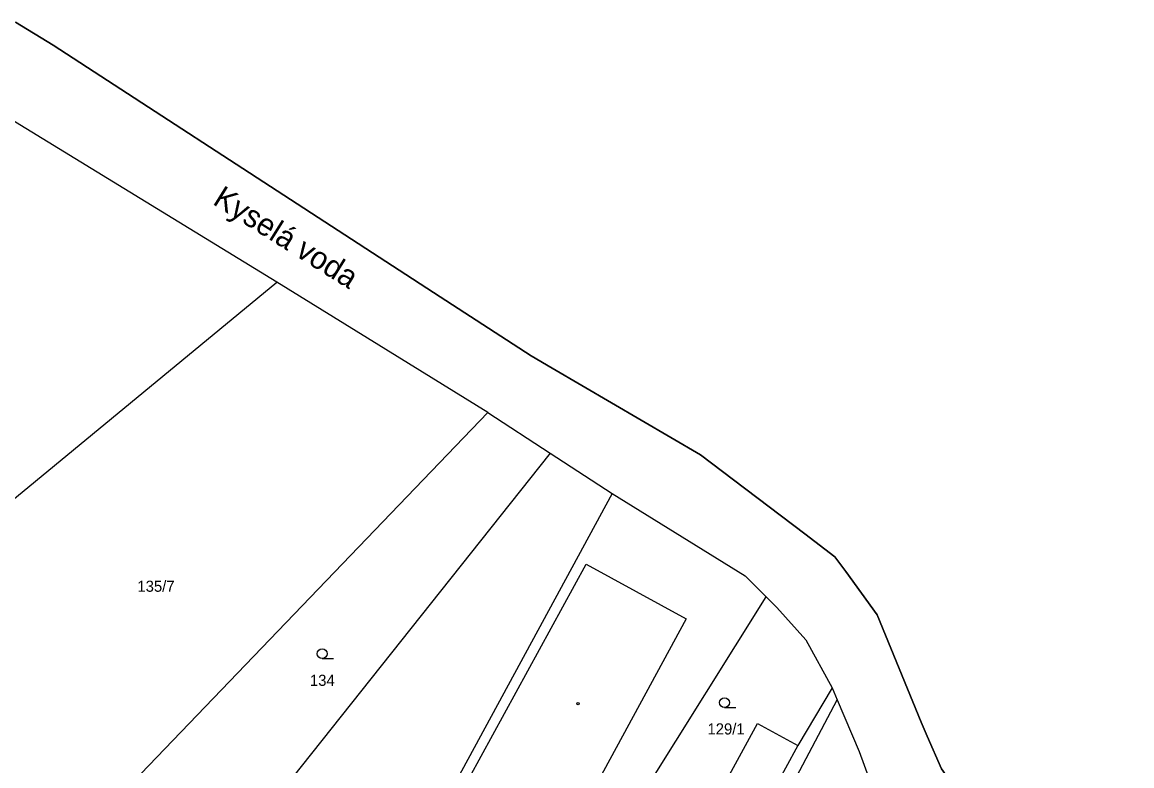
# Model space of a CAD drawing. Extents: x -756746 to -753363, y -1166406 to -1161727.
# Drawn here: x -754629.9 to -754460.4, y -1162087.4 to -1161973.7 of the extents above; entities that cross this region are included whole.
import ezdxf

# ---------------------------------------------------------------- set-up
doc = ezdxf.new("R2010")
doc.units = 0
for name, color, linetype in [('Hranice kat_území', 7, 'Continuous'), ('Hranice parcel', 7, 'Continuous'), ('Parcelní čísla', 7, 'Continuous'), ('Pop  PČ popisy', 7, 'Continuous'), ('Vnitřní kresba', 7, 'Continuous'), ('Značky budov', 7, 'Continuous'), ('Značky kultur', 7, 'Continuous')]:
    doc.layers.add(name, color=color, linetype=linetype)

msp = doc.modelspace()

# ---------------------------------------------------------------- linework, layer by layer
at = {"layer": 'Hranice kat_území'}
msp.add_lwpolyline([(-754436.27, -1162128.86), (-754466.25, -1162107.52), (-754484.96, -1162094.2), (-754489.42, -1162087.84), (-754491.64, -1162082.85), (-754492.53, -1162080.68), (-754499.27, -1162064.28), (-754504.08, -1162057.68), (-754505.73, -1162055.42), (-754510.34, -1162051.93), (-754521.23, -1162043.66), (-754526.24, -1162039.85), (-754548.91, -1162026.6), (-754552.14, -1162024.71), (-754566.03, -1162015.68), (-754581.59, -1162005.57), (-754625.17, -1161977.24), (-754630.9, -1161973.72)], dxfattribs=at)
at = {"layer": 'Hranice parcel'}
for p, q in [((-754581.59, -1162005.57), (-754566.03, -1162015.68)), ((-754657.11, -1162067.99), (-754590.97, -1162013.45)), ((-754558.74, -1162033.37), (-754590.97, -1162013.45)), ((-754558.74, -1162033.37), (-754625.87, -1162103.25)), ((-754558.74, -1162033.37), (-754549.21, -1162039.61)), ((-754549.21, -1162039.61), (-754594.32, -1162096.35)), ((-754549.21, -1162039.61), (-754539.73, -1162045.77)), ((-754521.23, -1162043.66), (-754510.34, -1162051.93)), ((-754539.73, -1162045.77), (-754582.49, -1162124.43)), ((-754510.34, -1162051.93), (-754505.73, -1162055.42)), ((-754505.73, -1162055.42), (-754504.08, -1162057.68)), ((-754506.14, -1162075.46), (-754511.4, -1162084.27)), ((-754506.14, -1162075.46), (-754505.37, -1162077.26)), ((-754511.4, -1162084.27), (-754523.07, -1162105.75))]:
    msp.add_line(p, q, dxfattribs=at)
for points in [[(-754630.9, -1161973.72), (-754625.17, -1161977.24), (-754581.59, -1162005.57)], [(-754590.97, -1162013.45), (-754634.36, -1161986.91), (-754637.39, -1161984.8)], [(-754566.03, -1162015.68), (-754552.14, -1162024.71), (-754548.91, -1162026.6)], [(-754548.91, -1162026.6), (-754526.24, -1162039.85), (-754521.23, -1162043.66)], [(-754539.73, -1162045.77), (-754519.42, -1162058.33), (-754516.23, -1162061.54)], [(-754504.08, -1162057.68), (-754499.27, -1162064.28), (-754492.53, -1162080.68)], [(-754525.79, -1162096.05), (-754534.73, -1162091.1), (-754516.23, -1162061.54)], [(-754516.23, -1162061.54), (-754514.61, -1162063.16), (-754510.17, -1162068.09), (-754506.14, -1162075.46)], [(-754556.42, -1162171.91), (-754539.08, -1162141.12), (-754505.37, -1162077.26)], [(-754505.37, -1162077.26), (-754502, -1162085.2), (-754497.77, -1162096.74), (-754488.65, -1162106.03), (-754486.39, -1162107.81)], [(-754525.79, -1162096.05), (-754517.57, -1162080.92), (-754511.4, -1162084.27)], [(-754492.53, -1162080.68), (-754491.64, -1162082.85), (-754489.42, -1162087.84), (-754484.96, -1162094.2)]]:
    msp.add_lwpolyline(points, dxfattribs=at)
at = {"layer": 'Vnitřní kresba'}
for p, q in [((-754561.54, -1162089.17), (-754543.73, -1162056.54)), ((-754543.73, -1162056.54), (-754528.45, -1162064.88)), ((-754528.45, -1162064.88), (-754546.18, -1162097.55))]:
    msp.add_line(p, q, dxfattribs=at)
at = {"layer": 'Značky budov'}
msp.add_circle((-754544.97, -1162077.89), 0.175, dxfattribs=at)
at = {"layer": 'Značky kultur'}
for p, q in [((-754584.06, -1162070.99), (-754582.31, -1162070.99)), ((-754522.59, -1162078.46), (-754520.84, -1162078.46))]:
    msp.add_line(p, q, dxfattribs=at)
for centre in [(-754584.06, -1162070.24), (-754522.59, -1162077.71)]:
    msp.add_circle(centre, 0.75, dxfattribs=at)

# ---------------------------------------------------------------- texts
at = {"layer": 'Parcelní čísla'}
for s, p in [('135/7', (-754612.29, -1162060.77)), ('134', (-754585.93, -1162075.15)), ('129/1', (-754525.2, -1162082.58))]:
    msp.add_text(s, height=1.7, dxfattribs=at).set_placement(p)
at = {"layer": 'Pop  PČ popisy'}
msp.add_text('Kyselá voda', height=3.4, rotation=328, dxfattribs=at).set_placement((-754600.94, -1162001.44))

doc.saveas('drawing.dxf')
